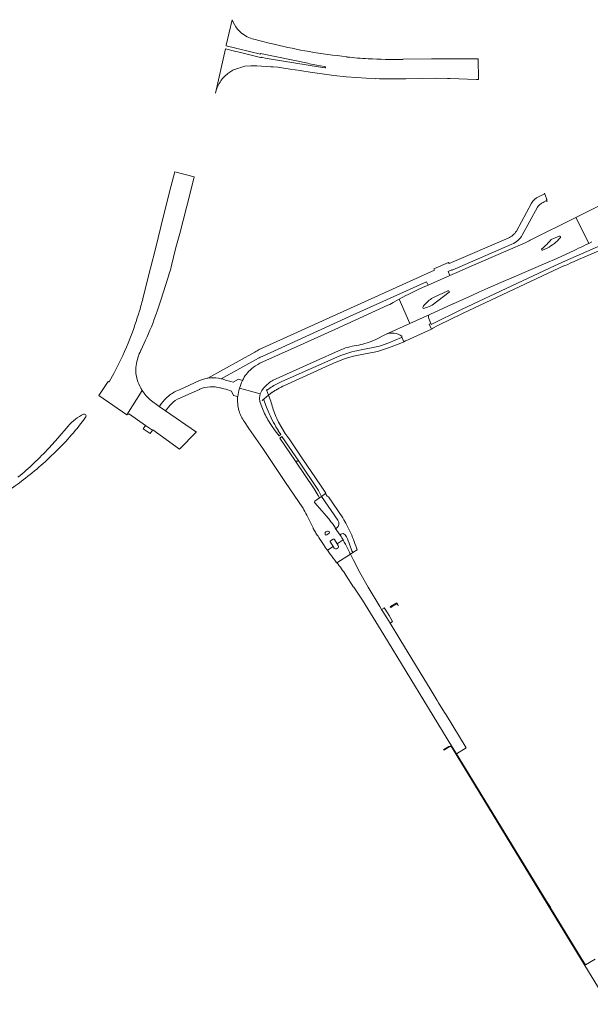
# Model space of a CAD drawing. Extents: x 146402 to 164798, y 455483 to 464134.
# Tile 517 of 575: x 157293 to 157579, y 463451 to 463945. Entities that reach past the tile are written whole.
import ezdxf

# ---------------------------------------------------------------- set-up
doc = ezdxf.new("R2010")
doc.units = 0
doc.header["$LTSCALE"] = 0.2
for name, color, linetype, lineweight in [('B-XX-VH-VERHARDING_ASFALT-GV', 252, 'CONTINUOUS', 18), ('B-XX-VH-VERHARDING_BETON-GV', 252, 'CONTINUOUS', 18), ('B-XX-VH-VERHARDING_BETONSTRAATSTEEN-GV', 252, 'CONTINUOUS', 18), ('B-XX-VH-VERHARDING_TEGEL-GV', 252, 'CONTINUOUS', 18)]:
    doc.layers.add(name, color=color, linetype=linetype, lineweight=lineweight)

msp = doc.modelspace()

# ---------------------------------------------------------------- linework, layer by layer
at = {"layer": 'B-XX-VH-VERHARDING_ASFALT-GV'}
for points in [[(157399.561, 463944.754), (157396.614, 463931.912), (157396.561, 463931.681), (157401.326, 463930.524), (157401.826, 463930.401), (157402.797, 463930.162), (157413.792, 463927.456), (157413.837, 463927.738), (157437.416, 463922.912), (157438.396, 463922.711), (157445.631, 463921.23), (157446.161, 463921.148)], [(157419.132, 463932.751), (157419.117, 463932.766), (157418.141, 463932.986), (157410.381, 463934.961)], [(157413.823, 463925.889), (157405.082, 463927.995), (157402.429, 463928.641), (157401.457, 463928.878), (157396.211, 463930.156), (157391.119, 463907.97)], [(157446.095, 463920.703), (157442.791, 463921.123), (157419.176, 463925.01), (157418.125, 463925.182), (157417.076, 463925.362), (157416.028, 463925.551), (157414.982, 463925.749), (157414.214, 463925.901)], [(157457.111, 463926.036), (157457.126, 463926.229), (157454.524, 463926.475)], [(157523.036, 463914.715), (157522.922, 463925.097), (157517.937, 463925.093), (157513.92, 463925.152), (157499.51, 463925.157), (157485.15, 463924.978), (157485.158, 463924.803)], [(157397.383, 463917.759), (157399.866, 463919.468)], [(157405.93, 463921.512), (157408.852, 463921.689), (157411.91, 463921.574), (157411.926, 463921.559), (157418.933, 463921.19), (157420.163, 463921.102), (157422.388, 463920.916), (157425.381, 463920.534), (157428.651, 463920.027), (157433.651, 463919.259), (157434.512, 463919.118), (157438.699, 463918.5), (157448.196, 463917.094), (157450.591, 463916.816), (157456.795, 463916.151), (157461.85, 463915.765), (157471.538, 463915.122), (157471.562, 463915.269)], [(157486.597, 463915.056), (157495.034, 463915.278), (157502.034, 463915.454), (157507.624, 463915.298), (157508.758, 463915.241), (157522.042, 463914.821), (157523.036, 463914.715)], [(157368.923, 463820.955), (157371.357, 463830.645), (157373.233, 463837.69), (157378.404, 463857.912), (157380.454, 463866.09), (157370.764, 463868.518), (157368.856, 463861.032), (157365.164, 463846.456), (157361.012, 463829.921), (157358.63, 463820.229), (157354.965, 463805.698)], [(157555.841, 463857.221), (157554.923, 463856.823), (157554.907, 463856.911), (157553.146, 463856.081)], [(157557.52, 463853.749), (157557.437, 463854.177), (157557.368, 463854.424), (157557.292, 463854.669), (157557.21, 463854.912), (157557.122, 463855.153), (157556.147, 463857.834)], [(157549.743, 463852.838), (157542.069, 463838.819)], [(157545.071, 463836.81), (157552.742, 463850.85)], [(157555.949, 463853.485), (157555.901, 463853.559), (157556.814, 463854.009)], [(157587.578, 463853.569), (157571.829, 463845.684), (157578.342, 463832.744), (157578.377, 463832.675), (157579.973, 463833.446)], [(157578.377, 463832.675), (157578.342, 463832.744), (157571.829, 463845.684), (157549.078, 463834.302)], [(157537.987, 463835.378), (157508.359, 463822.593), (157508.082, 463823.159), (157500.732, 463819.997), (157501.022, 463819.328), (157413.169, 463779.466)], [(157559.466, 463834.584), (157563.611, 463836.327)], [(157414.558, 463776.095), (157460.179, 463796.816), (157497.006, 463813.502), (157497.784, 463811.737), (157508.768, 463816.661), (157507.885, 463818.686), (157509.701, 463819.502), (157509.815, 463819.214), (157539.852, 463832.23)], [(157546.451, 463832.978), (157537.96, 463829.282), (157518.215, 463820.735), (157513.41, 463818.665), (157508.768, 463816.661), (157497.784, 463811.737), (157495.027, 463810.532), (157493.206, 463809.717)], [(157557.564, 463830.326), (157555.209, 463829.284)], [(157483.246, 463804.704), (157488.721, 463792.571), (157498.715, 463797.116), (157509.882, 463802.162), (157510.079, 463802.252), (157520.14, 463806.829), (157523.254, 463808.229), (157527.84, 463810.242), (157534.268, 463813.045), (157540.904, 463815.94), (157556.796, 463822.79), (157562.293, 463825.192), (157567.089, 463827.33), (157568.21, 463827.837)], [(157361.55, 463797.763), (157361.63, 463797.968), (157361.768, 463798.299), (157363.727, 463804.261), (157367.375, 463815.72), (157367.787, 463816.848), (157367.862, 463817.085)], [(157487.766, 463807.143), (157486.67, 463806.57), (157483.246, 463804.704)], [(157508.354, 463808.269), (157499.771, 463801.792), (157498.911, 463801.317), (157497.052, 463800.603), (157496.079, 463800.23)], [(157500.79, 463805.778), (157507.765, 463808.903)], [(157471.195, 463784.425), (157476.836, 463787.165), (157488.721, 463792.571), (157483.246, 463804.704), (157480.32, 463803.11), (157479.441, 463802.619), (157478.549, 463802.151), (157477.648, 463801.697), (157450.966, 463789.578), (157432.181, 463781.097), (157413.458, 463772.623)], [(157498.715, 463797.116), (157488.721, 463792.571), (157476.836, 463787.165)], [(157484.601, 463785.677), (157485.681, 463783.423), (157486.52, 463783.817), (157486.666, 463783.886), (157499.441, 463789.648), (157498.317, 463792.155), (157499.233, 463792.588), (157498.244, 463795.089), (157498.003, 463795.742)], [(157353.356, 463778.259), (157353.771, 463779.195), (157353.86, 463779.422), (157356.102, 463784.148)], [(157410.881, 463778.26), (157387.312, 463765.229)], [(157420.1, 463764.24), (157440.16, 463773.241), (157454.335, 463779.543)], [(157387.312, 463765.229), (157388.648, 463765.365), (157389.99, 463765.394), (157391.33, 463765.315), (157392.659, 463765.13), (157393.98, 463764.831), (157412.693, 463775.113)], [(157340.717, 463768.452), (157340.241, 463767.575), (157338.041, 463763.635)], [(157337.336, 463763.424), (157332.639, 463756.569), (157346.795, 463746.749), (157354.468, 463758.916), (157354.093, 463759.56), (157353.856, 463760.013), (157353.76, 463760.191)], [(157394.95, 463764.59), (157393.98, 463764.831), (157392.659, 463765.13), (157391.33, 463765.315), (157389.99, 463765.394), (157388.648, 463765.365), (157387.312, 463765.229), (157387.239, 463765.188), (157387.038, 463765.138), (157385.107, 463764.612), (157384.155, 463764.33), (157383.233, 463763.992), (157373.159, 463759.404), (157371.345, 463758.589)], [(157404.715, 463763.949), (157404.722, 463764.075), (157402.75, 463764.627), (157400.069, 463763.115)], [(157403.169, 463760.083), (157413.606, 463757.28), (157414.432, 463759.071), (157415.277, 463760.244), (157416.222, 463761.219), (157416.269, 463761.167)], [(157404.722, 463764.075), (157404.715, 463763.949)], [(157354.468, 463758.916), (157346.795, 463746.749)], [(157372.105, 463754.577), (157374.881, 463755.816), (157383.121, 463759.573), (157383.342, 463759.648), (157384.577, 463760.109), (157385.846, 463760.464), (157387.14, 463760.709), (157388.451, 463760.844), (157389.769, 463760.866), (157391.083, 463760.777), (157392.386, 463760.576), (157393.33, 463760.344), (157393.666, 463760.265), (157395.329, 463759.877), (157396.288, 463759.599), (157399.265, 463758.671), (157400.294, 463756.551), (157401.548, 463756.128), (157402.294, 463756.048), (157402.285, 463755.922), (157402.395, 463755.909)], [(157414.391, 463750.827), (157413.66, 463752.965), (157413.583, 463753.222), (157413.559, 463753.329), (157413.557, 463753.368), (157413.369, 463753.378), (157413.246, 463755.342), (157413.606, 463757.28), (157403.169, 463760.083)], [(157418.685, 463754.425), (157417.824, 463756.698), (157414.54, 463754.065), (157415.394, 463754.374), (157415.773, 463753.265)], [(157356.154, 463741.516), (157359.595, 463739.099), (157359.778, 463739.348), (157373.063, 463729.519), (157381.524, 463738.106), (157381.624, 463738.188), (157366.141, 463748.746), (157362.927, 463750.998), (157358.435, 463754.391)], [(157362.927, 463750.998), (157366.141, 463748.746), (157368.227, 463751.416)], [(157363.192, 463751.37), (157362.927, 463750.998)], [(157402.395, 463755.909), (157402.285, 463755.922)], [(157348.109, 463747.097), (157356.154, 463741.516)], [(157440.974, 463703.603), (157443.302, 463705.189), (157443.27, 463705.258), (157442.744, 463706.382), (157440.632, 463709.804), (157431.37, 463723.529), (157423.467, 463735.178), (157424.523, 463736.029), (157432.912, 463723.622), (157442.886, 463708.911), (157444.275, 463705.951), (157446.32, 463707.362), (157446.589, 463707.547), (157443.873, 463711.64), (157434.517, 463725.182), (157428.121, 463734.782), (157426.193, 463737.489), (157424.413, 463740.297), (157422.786, 463743.195), (157421.904, 463745.009), (157421.47, 463745.885), (157420.719, 463747.792)], [(157405.689, 463743.282), (157407.971, 463740.005), (157414.864, 463729.864), (157426.364, 463712.902), (157434.98, 463700.174), (157435.071, 463700.096)], [(157422.752, 463738.821), (157422.675, 463738.758), (157423.874, 463736.951), (157423.217, 463736.476), (157423.164, 463736.31), (157421.112, 463738.847), (157419.227, 463741.509), (157417.516, 463744.287)], [(157446.786, 463696.099), (157442.197, 463701.4)], [(157436.989, 463696.532), (157440.104, 463690.129), (157440.193, 463689.939), (157440.67, 463689.087)], [(157446.943, 463688.435), (157446.528, 463688.142)], [(157446.528, 463688.142), (157446.943, 463688.435)], [(157446.966, 463686.639), (157448.242, 463687.481)], [(157448.242, 463687.481), (157446.966, 463686.639)], [(157453.744, 463686.596), (157451.273, 463690.048), (157451.258, 463690.065), (157451.243, 463690.089), (157451.119, 463690.289)], [(157443.452, 463684.555), (157443.641, 463684.431), (157445.655, 463681.399), (157445.695, 463681.194)], [(157447.283, 463678.948), (157450.204, 463680.895), (157448.781, 463682.989)], [(157448.781, 463682.989), (157450.204, 463680.895), (157450.242, 463680.839), (157450.776, 463680.076)], [(157450.133, 463684.515), (157448.904, 463683.685)], [(157448.904, 463683.685), (157450.133, 463684.515)], [(157452.692, 463681.316), (157452.157, 463682.195), (157450.835, 463684.369)], [(157450.835, 463684.369), (157452.157, 463682.195), (157455.134, 463684.177)], [(157455.134, 463684.177), (157452.157, 463682.195), (157452.692, 463681.316)], [(157445.836, 463681.065), (157446.397, 463680.231)], [(157450.776, 463680.076), (157450.242, 463680.839), (157450.204, 463680.895), (157447.283, 463678.948)], [(157452.393, 463679.944), (157452.16, 463679.797)], [(157452.16, 463679.797), (157452.393, 463679.944)], [(157458.862, 463677.026), (157458.923, 463677.066), (157460.001, 463677.764)], [(157451.781, 463673.033), (157452.077, 463672.662), (157458.862, 463677.026)], [(157458.862, 463677.026), (157452.077, 463672.662)], [(157478.725, 463642.36), (157477.068, 463645.089), (157475.09, 463648.333), (157474.477, 463649.341), (157473.587, 463650.804), (157467.705, 463660.501), (157463.563, 463667.84), (157463.63, 463667.876), (157462.456, 463669.957), (157462.008, 463670.832), (157460.149, 463674.402)], [(157456.599, 463666.558), (157460.477, 463660.405), (157460.619, 463660.509), (157464.949, 463654.036), (157475.61, 463636.549), (157498.04, 463599.888), (157507.317, 463584.423), (157509.581, 463580.945), (157511.996, 463576.982), (157516.927, 463579.974), (157506.789, 463596.525), (157506.066, 463597.705), (157503.082, 463602.578), (157502.35, 463603.774), (157499.342, 463608.683), (157483.59, 463634.364), (157478.725, 463642.36)], [(157581.573, 463474.154), (157576.713, 463471.208), (157574.945, 463474.169), (157559.277, 463499.875), (157559.201, 463500), (157559.125, 463500.125), (157557.274, 463503.162), (157540.069, 463531.097), (157516.501, 463569.588), (157511.996, 463576.982), (157509.581, 463580.945), (157508.217, 463580.707), (157505.638, 463579.222), (157505.548, 463579.17), (157505.758, 463578.843), (157508.634, 463580.636), (157509.553, 463580.427), (157509.844, 463579.921), (157562.266, 463494.071), (157588.359, 463451.496)]]:
    msp.add_lwpolyline(points, dxfattribs=at)
for points in [[(157402.209, 463940.075, -0.0965284), (157399.561, 463944.754)], [(157404.078, 463938.191, -0.0428994), (157402.209, 463940.075)], [(157410.381, 463934.961, -0.1154963), (157404.078, 463938.191)], [(157435.936, 463929.141, -0.0088099), (157419.132, 463932.751)], [(157454.524, 463926.475, -0.0175325), (157435.936, 463929.141)], [(157414.214, 463925.901, -0.2046467), (157413.823, 463925.889)], [(157467.8, 463925.173, -0.0122588), (157457.111, 463926.036)], [(157485.158, 463924.803, -0.0140579), (157467.8, 463925.173)], [(157399.866, 463919.468, -0.0135404), (157405.93, 463921.512)], [(157446.325, 463921.034, -0.6180835), (157446.095, 463920.703)], [(157446.161, 463921.148, -0.230523), (157446.325, 463921.034)], [(157393.455, 463913.412, -0.1122656), (157397.383, 463917.759)], [(157471.562, 463915.269, 0.011108), (157486.597, 463915.056)], [(157391.119, 463907.97, -0.0756507), (157393.455, 463913.412)], [(157553.146, 463856.081, 0.1564886), (157549.743, 463852.838)], [(157556.147, 463857.834, -0.3648836), (157555.841, 463857.221)], [(157552.742, 463850.85, -0.1212986), (157554.329, 463852.511)], [(157554.329, 463852.511, -0.010887), (157555.949, 463853.485)], [(157556.814, 463854.009, -0.3851911), (157557.52, 463853.749)], [(157542.069, 463838.819, -0.1583316), (157537.987, 463835.378)], [(157539.852, 463832.23, 0.1456267), (157545.071, 463836.81)], [(157564.132, 463835.625, -0.1045783), (157557.564, 463830.326)], [(157563.611, 463836.327, -0.7989035), (157564.132, 463835.625)], [(157549.078, 463834.302, -0.0387652), (157546.451, 463832.978)], [(157554.915, 463830.032, 0.0627266), (157559.466, 463834.584)], [(157568.21, 463827.837, 0.0027416), (157578.377, 463832.675)], [(157555.209, 463829.284, -0.7698735), (157554.915, 463830.032)], [(157367.862, 463817.085, 0.0390577), (157368.923, 463820.955)], [(157354.965, 463805.698, -0.0069695), (157353.09, 463798.957)], [(157493.206, 463809.717, 0.0121872), (157487.766, 463807.143)], [(157496.32, 463802.297, -0.0889051), (157500.79, 463805.778)], [(157507.765, 463808.903, -0.8119518), (157508.354, 463808.269)], [(157496.079, 463800.23, -0.7752525), (157495.287, 463801.022)], [(157495.287, 463801.022, -0.0259835), (157496.32, 463802.297)], [(157353.09, 463798.957, -0.0195556), (157348.227, 463784.794)], [(157356.102, 463784.148, 0.0271492), (157361.55, 463797.763)], [(157498.003, 463795.742, -0.2878514), (157498.715, 463797.116)], [(157476.836, 463787.165, -0.2456797), (157484.659, 463786.215)], [(157484.659, 463786.215, -0.3310162), (157484.601, 463785.677)], [(157348.227, 463784.794, -0.0276654), (157340.717, 463768.452)], [(157454.335, 463779.543, -0.0561016), (157463.019, 463781.776)], [(157463.019, 463781.776, 0.0532426), (157471.195, 463784.425)], [(157351.287, 463770.497, -0.080806), (157353.356, 463778.259)], [(157413.169, 463779.466, 0.0183317), (157410.881, 463778.26)], [(157412.693, 463775.113, -0.0256767), (157414.558, 463776.095)], [(157413.458, 463772.623, 0.064908), (157409.289, 463769.856)], [(157351.866, 463764.51, -0.1033769), (157351.287, 463770.497)], [(157409.289, 463769.856, 0.1047414), (157404.722, 463764.075)], [(157338.041, 463763.635, -0.3955492), (157337.336, 463763.424)], [(157353.76, 463760.191, -0.0430173), (157351.866, 463764.51)], [(157400.069, 463763.115, 0.0087925), (157394.95, 463764.59)], [(157403.169, 463760.083, -0.0491482), (157404.715, 463763.949)], [(157404.715, 463763.949, 0.0491482), (157403.169, 463760.083)], [(157416.269, 463761.167, -0.0225746), (157417.963, 463762.661)], [(157417.963, 463762.661, -0.041477), (157420.1, 463764.24)], [(157358.435, 463754.391, -0.0697057), (157354.468, 463758.916)], [(157371.345, 463758.589, 0.0811978), (157366.431, 463755.19)], [(157402.395, 463755.909, -0.0498078), (157403.169, 463760.083)], [(157403.169, 463760.083, 0.0498078), (157402.395, 463755.909)], [(157366.431, 463755.19, 0.0406501), (157363.192, 463751.37)], [(157368.227, 463751.416, -0.0956166), (157372.105, 463754.577)], [(157402.285, 463755.922, 0.0801372), (157402.94, 463748.972)], [(157415.773, 463753.265, 0.0141841), (157417.057, 463749.86)], [(157420.719, 463747.792, -0.0250305), (157418.685, 463754.425)], [(157346.795, 463746.749, -0.3715279), (157348.109, 463747.097)], [(157402.94, 463748.972, 0.0719081), (157405.689, 463743.282)], [(157417.516, 463744.287, -0.0373982), (157414.391, 463750.827)], [(157417.057, 463749.86, 0.0394518), (157421.526, 463740.853)], [(157421.526, 463740.853, 0.0060709), (157422.752, 463738.821)], [(157440.916, 463702.921, -0.4018463), (157440.974, 463703.603)], [(157442.197, 463701.4, -0.0071465), (157440.916, 463702.921)], [(157435.071, 463700.096, -0.0117139), (157436.989, 463696.532)], [(157448.365, 463694.209, 0.0066542), (157446.786, 463696.099)], [(157451.119, 463690.289, 0.0305755), (157448.365, 463694.209)], [(157440.67, 463689.087, 0.0096406), (157441.873, 463687.091)], [(157446.528, 463688.142, 0.4125495), (157446.27, 463686.746)], [(157446.27, 463686.746, -0.4125495), (157446.528, 463688.142)], [(157448.352, 463688.159, 0.4145593), (157446.943, 463688.435)], [(157446.943, 463688.435, -0.4145593), (157448.352, 463688.159)], [(157448.242, 463687.481, 0.3834382), (157448.352, 463688.159)], [(157448.352, 463688.159, -0.3834382), (157448.242, 463687.481)], [(157455.175, 463687.296, 0.1587515), (157453.967, 463686.988)], [(157456.884, 463685.751, 0.1807063), (157455.175, 463687.296)], [(157441.873, 463687.091, 0.0109126), (157443.362, 463684.815)], [(157443.362, 463684.815, -0.1379132), (157443.452, 463684.555)], [(157446.27, 463686.746, 0.4095228), (157446.966, 463686.639)], [(157446.966, 463686.639, -0.4095228), (157446.27, 463686.746)], [(157448.904, 463683.685, 0.4154587), (157448.781, 463682.989)], [(157448.781, 463682.989, -0.4154587), (157448.904, 463683.685)], [(157450.835, 463684.369, 0.4245079), (157450.133, 463684.515)], [(157450.133, 463684.515, -0.4245079), (157450.835, 463684.369)], [(157453.801, 463686.298, -0.1376816), (157453.744, 463686.596)], [(157453.744, 463686.596, 0.1376816), (157453.801, 463686.298)], [(157453.967, 463686.988, 0.2164481), (157453.744, 463686.596)], [(157455.134, 463684.177, 0.0058806), (157453.801, 463686.298)], [(157453.801, 463686.298, -0.0058806), (157455.134, 463684.177)], [(157456.429, 463682.003, 0.0060316), (157455.134, 463684.177)], [(157455.134, 463684.177, -0.0060316), (157456.429, 463682.003)], [(157458.56, 463681.454, 0.0069264), (157456.884, 463685.751)], [(157445.695, 463681.194, -0.0890433), (157445.836, 463681.065)], [(157446.397, 463680.231, 0.0032043), (157447.283, 463678.948)], [(157447.283, 463678.948, 0.0055771), (157448.704, 463676.966)], [(157452.16, 463679.797, -0.401028), (157450.776, 463680.076)], [(157450.776, 463680.076, 0.401028), (157452.16, 463679.797)], [(157452.692, 463681.316, -0.4133311), (157452.393, 463679.944)], [(157452.393, 463679.944, 0.4133311), (157452.692, 463681.316)], [(157458.41, 463678.001, 0.0156244), (157456.429, 463682.003)], [(157456.429, 463682.003, -0.0156244), (157458.41, 463678.001)], [(157458.862, 463677.026, -0.0037682), (157458.41, 463678.001)], [(157458.41, 463678.001, 0.0037682), (157458.862, 463677.026)], [(157460.001, 463677.764, -0.0079211), (157458.56, 463681.454)], [(157448.704, 463676.966, 0.0008433), (157451.781, 463673.033)], [(157452.077, 463672.662, -0.0192205), (157456.599, 463666.558)], [(157460.149, 463674.402, -0.0079579), (157458.862, 463677.026)]]:
    msp.add_lwpolyline(points, format="xyb", dxfattribs=at)
msp.add_lwpolyline([(157356.154, 463741.516), (157354.919, 463739.786), (157358.336, 463737.383), (157359.595, 463739.099)], close=True, dxfattribs=at)
at = {"layer": 'B-XX-VH-VERHARDING_BETON-GV'}
for points in [[(157325.038, 463747.213, 0.100019), (157317.348, 463741.136)], [(157326.004, 463746.887, 0.2735765), (157325.038, 463747.213)], [(157326.124, 463745.749, 0.3146099), (157326.004, 463746.887)], [(157311.086, 463728.356, 0.0435703), (157326.124, 463745.749)], [(157307.72, 463730.217, -0.0298595), (157292.128, 463715.533)], [(157293.661, 463713.357, 0.0328774), (157311.086, 463728.356)], [(157269.5, 463698.31, 0.0414229), (157293.661, 463713.357)]]:
    msp.add_lwpolyline(points, format="xyb", dxfattribs=at)
msp.add_lwpolyline([(157317.348, 463741.136), (157312.122, 463735.055), (157307.72, 463730.217)], dxfattribs=at)
at = {"layer": 'B-XX-VH-VERHARDING_BETONSTRAATSTEEN-GV'}
for points in [[(157455.039, 463695.147), (157447.817, 463705.7), (157447.217, 463706.046), (157446.32, 463707.362), (157444.275, 463705.951), (157442.886, 463708.911), (157432.912, 463723.622), (157431.37, 463723.529), (157440.632, 463709.804), (157442.744, 463706.382), (157443.27, 463705.258), (157443.302, 463705.189), (157444.289, 463705.861), (157452.525, 463694.032)], [(157451.273, 463690.048), (157453.744, 463686.596)], [(157460.001, 463677.764), (157462.312, 463679.24)]]:
    msp.add_lwpolyline(points, dxfattribs=at)
for points in [[(157452.525, 463694.032, -0.3907666), (157451.931, 463689.958)], [(157457.101, 463691.567, 0.0173534), (157455.039, 463695.147)], [(157451.931, 463689.958, -0.3615895), (157451.273, 463690.048)], [(157453.967, 463686.988, -0.1587515), (157455.175, 463687.296)], [(157455.175, 463687.296, -0.1807063), (157456.884, 463685.751)], [(157460.708, 463683.282, 0.0385086), (157457.101, 463691.567)], [(157453.744, 463686.596, -0.2164481), (157453.967, 463686.988)], [(157456.884, 463685.751, -0.0069264), (157458.56, 463681.454)], [(157462.312, 463679.24, -0.0078576), (157460.708, 463683.282)], [(157458.56, 463681.454, 0.0079211), (157460.001, 463677.764)]]:
    msp.add_lwpolyline(points, format="xyb", dxfattribs=at)
for points in [[(157482.186, 463652.662), (157478.977, 463650.714), (157478.851, 463650.637), (157479.042, 463650.322), (157479.821, 463650.742), (157482.217, 463652.183), (157482.706, 463651.36), (157482.868, 463651.458)], [(157478.725, 463642.36), (157480.018, 463643.247), (157478.219, 463646.222), (157476.539, 463649.004), (157475.833, 463650.165), (157475.679, 463650.072), (157475.739, 463649.975), (157474.829, 463649.433), (157474.774, 463649.522), (157474.477, 463649.341), (157475.09, 463648.333), (157477.068, 463645.089)]]:
    msp.add_lwpolyline(points, close=True, dxfattribs=at)
at = {"layer": 'B-XX-VH-VERHARDING_TEGEL-GV'}
for points in [[(157593.275, 463835.467), (157592.356, 463835.056), (157566.674, 463823.921), (157561.251, 463821.382), (157539.817, 463811.358), (157514.966, 463799.739), (157499.422, 463792.109), (157499.233, 463792.588), (157498.317, 463792.155), (157499.441, 463789.648), (157500.25, 463790.012), (157500.169, 463790.21), (157502.726, 463791.472), (157515.409, 463797.734), (157566.266, 463821.577), (157566.283, 463821.502), (157567.821, 463822.187), (157569.053, 463822.736), (157570.302, 463823.28), (157570.736, 463823.47), (157573.309, 463824.592), (157576.373, 463825.928)], [(157576.373, 463825.928), (157582.297, 463828.492), (157597.849, 463835.236)], [(157425.116, 463761.095), (157425.409, 463761.253), (157450.104, 463772.533), (157456.255, 463775.022), (157460.353, 463776.138), (157464.495, 463777.08), (157472.353, 463778.506), (157477.886, 463780.298), (157483.317, 463782.382), (157485.681, 463783.423), (157484.601, 463785.677)], [(157484.427, 463785.559), (157478.084, 463782.893), (157473.898, 463781.449), (157470.24, 463780.543), (157465.868, 463779.635)], [(157453.467, 463776.316), (157427.138, 463764.703), (157424.44, 463763.481)], [(157416.816, 463759.353), (157417.824, 463756.698), (157419.588, 463758.106), (157419.666, 463758.032), (157419.822, 463758.162)], [(157419.152, 463760.687), (157417.198, 463759.397)], [(157421.423, 463759.205), (157423.188, 463760.189), (157424.084, 463760.653), (157425.027, 463761.082), (157425.116, 463761.095)], [(157452.525, 463694.032), (157444.289, 463705.861), (157443.302, 463705.189), (157440.974, 463703.603)], [(157442.197, 463701.4), (157446.786, 463696.099)], [(157451.119, 463690.289), (157451.243, 463690.089), (157451.258, 463690.065), (157451.273, 463690.048)]]:
    msp.add_lwpolyline(points, dxfattribs=at)
for points in [[(157484.601, 463785.677, -0.1161089), (157484.427, 463785.559)], [(157465.868, 463779.635, 0.0557225), (157453.467, 463776.316)], [(157424.44, 463763.481, 0.0302151), (157419.152, 463760.687)], [(157417.198, 463759.397, -0.2038968), (157416.816, 463759.353)], [(157419.822, 463758.162, -0.0634289), (157421.423, 463759.205)], [(157440.974, 463703.603, 0.4018463), (157440.916, 463702.921)], [(157440.916, 463702.921, 0.0071465), (157442.197, 463701.4)], [(157446.786, 463696.099, -0.0066542), (157448.365, 463694.209)], [(157448.365, 463694.209, -0.0305755), (157451.119, 463690.289)], [(157451.931, 463689.958, 0.3907666), (157452.525, 463694.032)], [(157451.273, 463690.048, 0.3615895), (157451.931, 463689.958)]]:
    msp.add_lwpolyline(points, format="xyb", dxfattribs=at)

doc.saveas('drawing.dxf')
